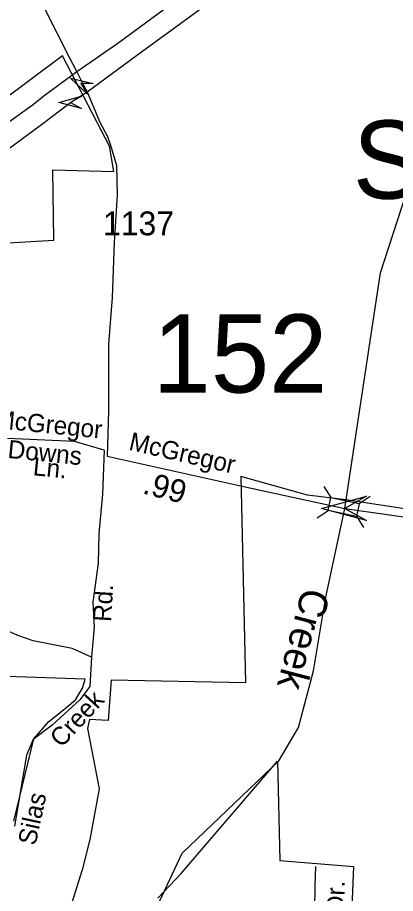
# Model space of a CAD drawing. Extents: x 1547597 to 1699558, y 810033 to 920809.
# Drawn here: x 1597998 to 1599977, y 836281 to 840874 of the extents above; entities that cross this region are included whole.
import ezdxf

# ---------------------------------------------------------------- set-up
doc = ezdxf.new("R2010")
doc.units = 0
for name, color, linetype in [('Exist Boundary Political City Limit New', 7, 'Continuous'), ('Exist Hydrographic Creek Single Shore', 7, 'Continuous'), ('Exist Road Non-System Type 51', 7, 'Continuous'), ('Exist Road Non-System Type 51 Label', 7, 'Continuous'), ('Exist Road Primary Interstate Divided Center Attributed', 7, 'Continuous'), ('Exist Road Primary Interstate Structure Ovrhead Sign Attributed CELL', 7, 'Continuous'), ('Exist Road Primary Interstate Structure Ovrhead Sign Number Label', 7, 'Continuous'), ('Exist Road Secondary Mileage Hundredths English Label', 7, 'Continuous'), ('Exist Road Secondary Structure Standard Bridge Attributed CELL', 7, 'Continuous'), ('Exist Road Secondary Structure Standard Bridge CELL', 7, 'Continuous'), ('Exist Road Secondary Structure Standard Bridge Number Label', 7, 'Continuous'), ('Exist Road Secondary Type 51 Attributed', 7, 'Continuous'), ('Exist Road Secondary Type 51 Label', 7, 'Continuous'), ('Exist Road Secondary Type 51 Number Label', 7, 'Continuous'), ('Map Preparation Boundary City Limit Buffer Line', 7, 'Continuous'), ('Old_Level_32', 7, 'Continuous')]:
    doc.layers.add(name, color=color, linetype=linetype)

msp = doc.modelspace()

# ---------------------------------------------------------------- linework, layer by layer
at = {"layer": 'Exist Boundary Political City Limit New'}
for points in [[(1597525.9, 839668.1), (1598188.4, 839707.7), (1598182.7, 840075.8), (1598502.8, 840066.4), (1598480, 840199.3), (1598233.2, 840674), (1597430.1, 840073.8)], [(1601442.1, 837944.4), (1600902.9, 838162.6), (1599718.1, 838345.1), (1599516.3, 838369.7), (1599166.9, 838468.2), (1599191.5, 837385.2), (1598488.7, 837399), (1598473.5, 837188.8), (1598374.7, 837193.8), (1598364.6, 837145.7), (1598425.4, 836829.1), (1598377.4, 836564.6), (1598336.9, 836405), (1598250.8, 836131.5)], [(1597978.5, 836660.7), (1598083.8, 837092.5), (1598162.7, 837183.6), (1598247, 837251.7), (1598301.4, 837297.2), (1598337.9, 837358), (1598351.6, 837405.1), (1597574.8, 837431.2)], [(1598732.6, 836257.1), (1598854.2, 836384.9), (1599359.1, 836974.1), (1599371.6, 836453.5), (1599758.1, 836422.3), (1599730, 835733.3)]]:
    msp.add_lwpolyline(points, dxfattribs=at)
at = {"layer": 'Exist Hydrographic Creek Single Shore'}
msp.add_lwpolyline([(1598704.7, 836159.8), (1598859.6, 836491.5), (1599365.6, 836976.9), (1599468.6, 837152), (1599547.6, 837449.2), (1599610.6, 837825.4), (1599712.3, 838300.5), (1599899.6, 839536.4), (1600055.8, 840020.4)], dxfattribs=at)
at = {"layer": 'Exist Road Non-System Type 51'}
for points in [[(1598451.1, 838606.2), (1598296.1, 838650.6), (1597945.9, 838667.5)], [(1598451.1, 838606.2), (1598443.5, 838374.2), (1598424.5, 838168.7), (1598420.7, 838012.8), (1598393.1, 837808.6), (1598399.4, 837676.6), (1598387.6, 837540.8), (1598384.7, 837519.5)], [(1598384.7, 837519.5), (1598284.3, 837564.8), (1598080.8, 837605.5), (1597999.4, 837634.6), (1597842.5, 837704.4)], [(1598384.7, 837519.5), (1598377.3, 837367), (1598324.9, 837297.2), (1598179.6, 837163.4), (1598080.8, 837087.7), (1598045.9, 837006.3), (1597982, 836634)], [(1599542.7, 836075.3), (1599554.2, 836197), (1599557.1, 836321.7), (1599560, 836423.1)]]:
    msp.add_lwpolyline(points, dxfattribs=at)
at = {"layer": 'Exist Road Primary Interstate Divided Center Attributed'}
for points in [[(1603749.2, 844559), (1603350.9, 844269.7), (1602985.4, 844007.7), (1602205.2, 843461.8), (1601812.4, 843177.9), (1600912.8, 842516.1), (1600254.5, 842037.9), (1599906.5, 841775.8), (1599790.2, 841685.6), (1598872.7, 840996.7), (1598523.5, 840738.7), (1598308.7, 840589.9)], [(1598362, 840483.9), (1598647.5, 840694.7), (1598988.5, 840943.6), (1599441, 841276.2), (1599818.8, 841557.2)], [(1598308.7, 840589.9), (1598143.6, 840466.9), (1598074.4, 840412.6), (1597888.3, 840280.4), (1597549.5, 840032.2), (1597262.3, 839818.3), (1596982.4, 839616.4), (1596687, 839400), (1596364.7, 839161.9), (1596107.6, 838970.6), (1596050.3, 838931.7)], [(1596089.1, 838817), (1596308.6, 838983.8), (1596486.9, 839105.7), (1596867.4, 839393.8), (1597166, 839607.2), (1597579.3, 839916.9), (1597882.3, 840136.8), (1598124, 840313.5), (1598276.2, 840429.6), (1598362, 840483.9)]]:
    msp.add_lwpolyline(points, dxfattribs=at)
at = {"layer": 'Exist Road Primary Interstate Structure Ovrhead Sign Attributed CELL'}
msp.add_lwpolyline([(1598333.8, 840397.7), (1598214.5, 840429.6), (1598333.8, 840461.6), (1598276.2, 840429.6)], close=True, dxfattribs=at)
at = {"layer": 'Exist Road Secondary Structure Standard Bridge Attributed CELL'}
for points in [[(1598364.3, 840473.1), (1598276, 840557.2), (1598394.5, 840528.5), (1598329.5, 840528)], [(1599825.9, 838237.3), (1599590.4, 838300.5), (1599825.9, 838363.6), (1599712.3, 838300.5)]]:
    msp.add_lwpolyline(points, close=True, dxfattribs=at)
at = {"layer": 'Exist Road Secondary Structure Standard Bridge CELL'}
for p, q in [((1599601.5, 838415.5), (1599639.1, 838357.7)), ((1599786.9, 838326.2), (1599844.7, 838363.9)), ((1599566.8, 838250.9), (1599624.6, 838288.6)), ((1599772.7, 838258.7), (1599810.4, 838200.9))]:
    msp.add_line(p, q, dxfattribs=at)
msp.add_lwpolyline([(1599639.1, 838357.7), (1599787, 838326.5), (1599772.4, 838257.4), (1599624.6, 838288.6)], close=True, dxfattribs=at)
at = {"layer": 'Exist Road Secondary Type 51 Attributed'}
for points in [[(1598142.5, 840914.8), (1598267.6, 840669.8), (1598308.7, 840589.9)], [(1598308.7, 840589.9), (1598342.9, 840520.4), (1598362, 840483.9)], [(1598362, 840483.9), (1598426.8, 840329.4), (1598469.5, 840251.2), (1598485.2, 840205.5), (1598515.6, 840099), (1598519.4, 839943.1), (1598504.2, 839695.8), (1598492.8, 839406.7), (1598473.8, 839161), (1598473.9, 838811.7), (1598467.9, 838573.5)], [(1598467.9, 838573.5), (1599191, 838413.4), (1599712.3, 838300.5), (1600672.7, 838162.8), (1600909.8, 838111.8), (1601019.9, 838072.3), (1601634.8, 837815.3)]]:
    msp.add_lwpolyline(points, dxfattribs=at)
at = {"layer": 'Map Preparation Boundary City Limit Buffer Line'}
for points in [[(1597525.9, 839668.1), (1598188.4, 839707.7), (1598182.7, 840075.8), (1598502.8, 840066.4), (1598480, 840199.3), (1598233.2, 840674), (1597430.1, 840073.8)], [(1601442.1, 837944.4), (1600902.9, 838162.6), (1599718.1, 838345.1), (1599516.3, 838369.7), (1599166.9, 838468.2), (1599191.5, 837385.2), (1598488.7, 837399), (1598473.5, 837188.8), (1598374.7, 837193.8), (1598364.6, 837145.7), (1598425.4, 836829.1), (1598377.4, 836564.6), (1598336.9, 836405), (1598250.8, 836131.5)], [(1597978.5, 836660.7), (1598083.8, 837092.5), (1598162.7, 837183.6), (1598247, 837251.7), (1598301.4, 837297.2), (1598337.9, 837358), (1598351.6, 837405.1), (1597574.8, 837431.2)], [(1598732.6, 836257.1), (1598854.2, 836384.9), (1599359.1, 836974.1), (1599371.6, 836453.5), (1599758.1, 836422.3), (1599730, 835733.3)]]:
    msp.add_lwpolyline(points, dxfattribs=at)

# ---------------------------------------------------------------- texts
at = {"layer": 'Exist Road Non-System Type 51 Label'}
for s, rotation, p in [('McGregor', 354.2881, (1597874.8, 838722.4)), ('Downs', 354.2881, (1597943.6, 838565.3)), ('Ln.', 354.2881, (1598076.1, 838474.5)), ('Rd.', 86.5452, (1598487.6, 837703.4)), ('Creek', 47.3473, (1598228.4, 837041.3)), ('Silas', 77.862, (1598092.2, 836529.1)), ('Dr.', 88.4653, (1599707.6, 836177.4))]:
    msp.add_text(s, height=95, rotation=rotation, dxfattribs=at).set_placement(p)
at = {"layer": 'Exist Road Primary Interstate Structure Ovrhead Sign Number Label'}
msp.add_text('S586', height=410.1, dxfattribs=at).set_placement((1599754, 839924.4))
at = {"layer": 'Exist Road Secondary Mileage Hundredths English Label'}
msp.add_text('.99', height=120, rotation=345.3905, dxfattribs=at).set_placement((1598647.8, 838380.1))
at = {"layer": 'Exist Road Secondary Structure Standard Bridge Number Label'}
msp.add_text('152', height=410.1, dxfattribs=at).set_placement((1598705.8, 838907.6))
at = {"layer": 'Exist Road Secondary Type 51 Label'}
msp.add_text('McGregor', height=95, rotation=347.0424, dxfattribs=at).set_placement((1598576.1, 838608.7))
at = {"layer": 'Exist Road Secondary Type 51 Number Label'}
msp.add_text('1137', height=125, dxfattribs=at).set_placement((1598445.7, 839732.3))
at = {"layer": 'Old_Level_32'}
msp.add_text('Creek', height=150, rotation=255.3796, dxfattribs=at).set_placement((1599491.6, 837891.3))

doc.saveas('drawing.dxf')
